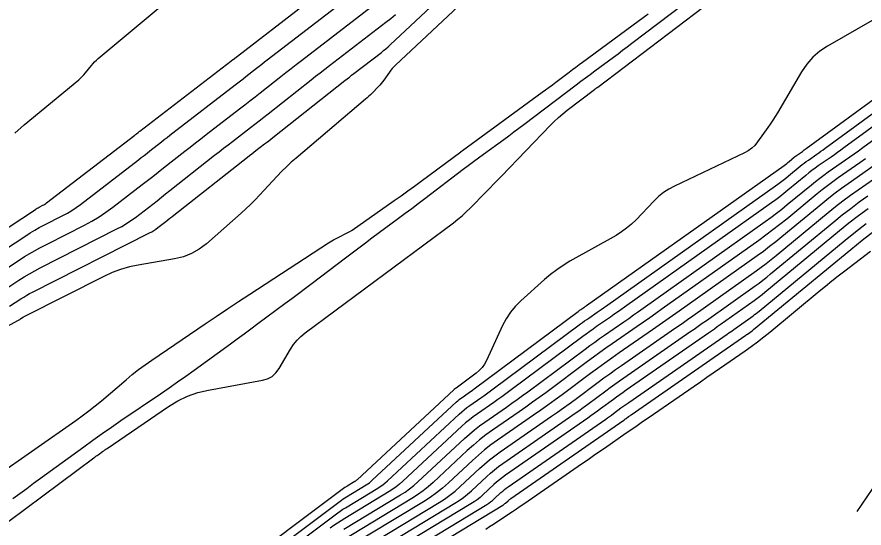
# Model space of a CAD drawing. Extents: x 1768942 to 1774819, y 723037 to 732099.
# Drawn here: x 1770698.5 to 1770796.8, y 726677.5 to 726736.8 of the extents above; entities that cross this region are included whole.
import ezdxf

# ---------------------------------------------------------------- set-up
doc = ezdxf.new("R2010")
doc.units = 0
doc.layers.add('R_Contours', color=7, linetype='Continuous')

msp = doc.modelspace()

# ---------------------------------------------------------------- linework, layer by layer
at = {"layer": 'R_Contours'}
for points in [[(1770692.182, 726706.606), (1770699.513, 726711.418), (1770700.029, 726711.746), (1770700.554, 726712.06), (1770701.087, 726712.359), (1770701.628, 726712.642), (1770703.812, 726713.748), (1770704.35, 726714.037), (1770704.873, 726714.349), (1770705.381, 726714.686), (1770705.873, 726715.047), (1770712.592, 726720.218), (1770712.927, 726720.477), (1770713.261, 726720.736), (1770713.595, 726720.997), (1770713.927, 726721.259), (1770715.257, 726722.307), (1770715.589, 726722.568), (1770715.923, 726722.829), (1770716.257, 726723.089), (1770716.592, 726723.347), (1770723.825, 726728.911), (1770724.137, 726729.152), (1770724.448, 726729.393), (1770724.758, 726729.635), (1770725.067, 726729.878), (1770726.303, 726730.853), (1770726.612, 726731.096), (1770726.923, 726731.339), (1770727.233, 726731.58), (1770727.545, 726731.82), (1770743.982, 726744.459)], [(1770811.466, 726744.33), (1770792.544, 726733.421), (1770791.646, 726732.825), (1770790.847, 726732.131), (1770790.145, 726731.338), (1770789.542, 726730.445), (1770786.734, 726725.676), (1770786.47, 726725.238), (1770786.197, 726724.806), (1770785.914, 726724.38), (1770785.622, 726723.96), (1770784.436, 726722.293), (1770784.119, 726721.901), (1770783.76, 726721.558), (1770783.36, 726721.265), (1770782.919, 726721.021), (1770774.783, 726717.166), (1770774.128, 726716.818), (1770773.513, 726716.415), (1770772.939, 726715.957), (1770772.404, 726715.444), (1770770.344, 726713.279), (1770769.812, 726712.76), (1770769.246, 726712.284), (1770768.646, 726711.852), (1770768.012, 726711.463), (1770762.674, 726708.455), (1770761.889, 726707.984), (1770761.132, 726707.472), (1770760.405, 726706.919), (1770759.707, 726706.325), (1770756.956, 726703.852), (1770756.319, 726703.22), (1770755.755, 726702.533), (1770755.265, 726701.792), (1770754.848, 726700.996), (1770752.979, 726696.954), (1770752.75, 726696.527), (1770752.473, 726696.138), (1770752.149, 726695.788), (1770751.778, 726695.475), (1770749.458, 726693.75), (1770749.435, 726693.732), (1770749.411, 726693.716), (1770749.388, 726693.699), (1770749.364, 726693.682), (1770749.27, 726693.617), (1770749.246, 726693.6), (1770749.224, 726693.582), (1770749.201, 726693.564), (1770749.18, 726693.545), (1770737.968, 726683.111), (1770737.905, 726683.056), (1770737.84, 726683.004), (1770737.772, 726682.955), (1770737.701, 726682.91), (1770736.834, 726682.384), (1770736.762, 726682.339), (1770736.691, 726682.293), (1770736.621, 726682.244), (1770736.552, 726682.194), (1770709.249, 726661.714)], [(1770697.637, 726703.231), (1770698.957, 726704.097), (1770699.29, 726704.309), (1770699.628, 726704.511), (1770699.971, 726704.704), (1770700.321, 726704.887), (1770713.877, 726711.751), (1770714.134, 726711.889), (1770714.384, 726712.038), (1770714.626, 726712.199), (1770714.861, 726712.371), (1770715.787, 726713.084), (1770716.019, 726713.263), (1770716.249, 726713.442), (1770716.48, 726713.622), (1770716.709, 726713.803), (1770725.255, 726720.543), (1770725.499, 726720.735), (1770725.743, 726720.926), (1770725.988, 726721.116), (1770726.234, 726721.306), (1770727.218, 726722.063), (1770727.464, 726722.252), (1770727.709, 726722.443), (1770727.954, 726722.634), (1770728.198, 726722.826), (1770736.558, 726729.419), (1770736.816, 726729.622), (1770737.076, 726729.824), (1770737.335, 726730.026), (1770737.596, 726730.227), (1770740.783, 726732.677), (1770741.05, 726732.888), (1770741.313, 726733.106), (1770741.57, 726733.33), (1770741.821, 726733.56), (1770751.214, 726742.386)], [(1770753.382, 726741.505), (1770742.434, 726731.219), (1770742.24, 726731.027), (1770742.057, 726730.825), (1770741.885, 726730.615), (1770741.723, 726730.395), (1770741.08, 726729.47), (1770740.929, 726729.263), (1770740.769, 726729.062), (1770740.601, 726728.869), (1770740.424, 726728.684), (1770739.699, 726727.955), (1770739.516, 726727.774), (1770739.329, 726727.598), (1770739.138, 726727.426), (1770738.944, 726727.258), (1770730.88, 726720.429), (1770730.312, 726719.934), (1770729.761, 726719.422), (1770729.226, 726718.893), (1770728.707, 726718.347), (1770726.662, 726716.132), (1770726.144, 726715.585), (1770725.612, 726715.052), (1770725.067, 726714.533), (1770724.508, 726714.028), (1770720.487, 726710.485), (1770719.656, 726709.846), (1770718.762, 726709.34), (1770717.805, 726708.966), (1770716.786, 726708.724), (1770712.582, 726708.019), (1770711.544, 726707.805), (1770710.53, 726707.514), (1770709.542, 726707.147), (1770708.579, 726706.704), (1770699.45, 726702.081), (1770699.381, 726702.045), (1770699.312, 726702.007), (1770699.245, 726701.966), (1770699.179, 726701.924), (1770698.917, 726701.752), (1770698.851, 726701.71), (1770698.784, 726701.669), (1770698.716, 726701.63), (1770698.648, 726701.592), (1770687.189, 726695.391)], [(1770694.524, 726705.825), (1770698.513, 726708.443), (1770699.379, 726708.994), (1770700.259, 726709.52), (1770701.153, 726710.021), (1770702.062, 726710.498), (1770706.326, 726712.657), (1770707.185, 726713.117), (1770708.02, 726713.616), (1770708.83, 726714.154), (1770709.616, 726714.73), (1770713.013, 726717.345), (1770713.635, 726717.825), (1770714.256, 726718.307), (1770714.875, 726718.791), (1770715.493, 726719.276), (1770717.961, 726721.223), (1770718.579, 726721.709), (1770719.198, 726722.193), (1770719.818, 726722.675), (1770720.441, 726723.155), (1770724.333, 726726.149), (1770724.934, 726726.612), (1770725.533, 726727.078), (1770726.132, 726727.546), (1770726.728, 726728.015), (1770729.113, 726729.895), (1770729.71, 726730.365), (1770730.308, 726730.832), (1770730.908, 726731.298), (1770731.509, 726731.761), (1770742.132, 726739.929)], [(1770689.839, 726707.388), (1770700.633, 726714.472), (1770700.739, 726714.539), (1770700.847, 726714.603), (1770700.956, 726714.664), (1770701.067, 726714.723), (1770701.515, 726714.949), (1770701.625, 726715.009), (1770701.732, 726715.073), (1770701.837, 726715.142), (1770701.938, 726715.216), (1770712.171, 726723.092), (1770712.219, 726723.129), (1770712.267, 726723.166), (1770712.315, 726723.203), (1770712.362, 726723.241), (1770712.552, 726723.391), (1770712.6, 726723.428), (1770712.648, 726723.465), (1770712.696, 726723.502), (1770712.743, 726723.539), (1770723.318, 726731.674), (1770723.34, 726731.691), (1770723.362, 726731.708), (1770723.384, 726731.725), (1770723.406, 726731.742), (1770723.493, 726731.811), (1770723.515, 726731.828), (1770723.537, 726731.845), (1770723.559, 726731.862), (1770723.581, 726731.879), (1770732.203, 726738.509)], [(1770775.89, 726738.267), (1770769.859, 726733.702), (1770769.322, 726733.297), (1770768.784, 726732.894), (1770768.245, 726732.492), (1770767.704, 726732.093), (1770765.538, 726730.499), (1770764.998, 726730.099), (1770764.458, 726729.698), (1770763.921, 726729.295), (1770763.384, 726728.889), (1770757.318, 726724.29), (1770756.737, 726723.851), (1770756.153, 726723.416), (1770755.568, 726722.982), (1770754.981, 726722.552), (1770752.629, 726720.836), (1770752.042, 726720.405), (1770751.457, 726719.972), (1770750.874, 726719.536), (1770750.293, 726719.097), (1770745.833, 726715.707), (1770745.07, 726715.129), (1770744.306, 726714.554), (1770743.539, 726713.98), (1770742.771, 726713.409), (1770739.695, 726711.129), (1770738.926, 726710.558), (1770738.16, 726709.985), (1770737.395, 726709.409), (1770736.632, 726708.831), (1770732.745, 726705.877), (1770731.962, 726705.284), (1770731.176, 726704.693), (1770730.389, 726704.104), (1770729.601, 726703.518), (1770726.442, 726701.179), (1770725.651, 726700.595), (1770724.86, 726700.013), (1770724.066, 726699.433), (1770723.271, 726698.855), (1770719.064, 726695.803), (1770718.095, 726695.105), (1770717.121, 726694.415), (1770716.142, 726693.732), (1770715.158, 726693.056), (1770710.569, 726689.929), (1770709.478, 726689.179), (1770708.393, 726688.422), (1770707.314, 726687.656), (1770706.24, 726686.883), (1770701.229, 726683.245), (1770700.429, 726682.662), (1770699.63, 726682.076), (1770698.833, 726681.488), (1770698.038, 726680.898)], [(1770698.242, 726723.336), (1770699.353, 726724.281), (1770705.674, 726729.507), (1770705.884, 726729.69), (1770706.084, 726729.883), (1770706.274, 726730.086), (1770706.453, 726730.3), (1770707.148, 726731.175), (1770707.326, 726731.389), (1770707.515, 726731.593), (1770707.715, 726731.787), (1770707.924, 726731.971), (1770715.345, 726738.176)], [(1770695.763, 726683.324), (1770705.317, 726689.977), (1770706.082, 726690.524), (1770706.833, 726691.089), (1770707.569, 726691.673), (1770708.292, 726692.275), (1770711.153, 726694.72), (1770711.877, 726695.32), (1770712.616, 726695.9), (1770713.371, 726696.46), (1770714.142, 726696.998), (1770720.332, 726701.196), (1770721.626, 726702.068), (1770722.923, 726702.935), (1770724.224, 726703.796), (1770725.529, 726704.651), (1770734.643, 726710.594), (1770734.842, 726710.72), (1770735.044, 726710.84), (1770735.249, 726710.954), (1770735.458, 726711.063), (1770737.128, 726711.904), (1770737.196, 726711.939), (1770737.261, 726711.977), (1770737.326, 726712.017), (1770737.389, 726712.06), (1770742.289, 726715.501), (1770743.072, 726716.055), (1770743.851, 726716.613), (1770744.627, 726717.177), (1770745.399, 726717.745), (1770749.988, 726721.146), (1770750.004, 726721.158), (1770750.021, 726721.171), (1770750.038, 726721.183), (1770750.055, 726721.196), (1770750.121, 726721.247), (1770750.138, 726721.259), (1770750.155, 726721.272), (1770750.171, 726721.284), (1770750.188, 726721.296), (1770759.457, 726728.058), (1770759.849, 726728.346), (1770760.24, 726728.636), (1770760.63, 726728.927), (1770761.018, 726729.22), (1770762.569, 726730.396), (1770762.958, 726730.689), (1770763.347, 726730.981), (1770763.737, 726731.272), (1770764.129, 726731.561), (1770770.573, 726736.304), (1770771.161, 726736.739), (1770771.748, 726737.175)], [(1770697.542, 726678.29), (1770707.416, 726685.645), (1770707.542, 726685.739), (1770707.669, 726685.833), (1770707.796, 726685.926), (1770707.924, 726686.019), (1770708.434, 726686.389), (1770708.562, 726686.481), (1770708.691, 726686.573), (1770708.82, 726686.663), (1770708.95, 726686.752), (1770716.084, 726691.614), (1770717.166, 726692.273), (1770718.298, 726692.809), (1770719.481, 726693.221), (1770720.714, 726693.511), (1770726.979, 726694.648), (1770727.582, 726694.821), (1770728.107, 726695.104), (1770728.555, 726695.499), (1770728.924, 726696.006), (1770730.248, 726698.254), (1770730.603, 726698.794), (1770731.006, 726699.292), (1770731.457, 726699.746), (1770731.957, 726700.157), (1770749.137, 726712.931), (1770749.649, 726713.327), (1770750.145, 726713.743), (1770750.625, 726714.178), (1770751.088, 726714.631), (1770752.907, 726716.484), (1770753.361, 726716.947), (1770753.814, 726717.412), (1770754.266, 726717.878), (1770754.717, 726718.345), (1770760.356, 726724.207), (1770760.83, 726724.681), (1770761.321, 726725.136), (1770761.83, 726725.571), (1770762.356, 726725.986), (1770765.503, 726728.371), (1770765.535, 726728.395), (1770765.566, 726728.419), (1770765.598, 726728.443), (1770765.63, 726728.467), (1770765.759, 726728.561), (1770765.791, 726728.585), (1770765.823, 726728.609), (1770765.855, 726728.633), (1770765.887, 726728.657), (1770778.123, 726737.919)], [(1770696.358, 726704.71), (1770698.735, 726706.27), (1770699.334, 726706.651), (1770699.943, 726707.016), (1770700.562, 726707.362), (1770701.191, 726707.692), (1770710.102, 726712.204), (1770710.66, 726712.503), (1770711.202, 726712.827), (1770711.728, 726713.176), (1770712.239, 726713.551), (1770714.249, 726715.098), (1770714.751, 726715.486), (1770715.252, 726715.875), (1770715.752, 726716.265), (1770716.251, 726716.658), (1770721.44, 726720.75), (1770721.955, 726721.155), (1770722.471, 726721.559), (1770722.988, 726721.961), (1770723.507, 726722.361), (1770725.584, 726723.959), (1770726.103, 726724.359), (1770726.621, 726724.761), (1770727.137, 726725.164), (1770727.652, 726725.569), (1770732.628, 726729.493), (1770733.159, 726729.911), (1770733.692, 726730.328), (1770734.227, 726730.742), (1770734.762, 726731.155), (1770741.318, 726736.196), (1770741.869, 726736.631), (1770742.409, 726737.078)], [(1770711.4, 726662.181), (1770735.988, 726680.625), (1770736.17, 726680.758), (1770736.355, 726680.886), (1770736.543, 726681.01), (1770736.734, 726681.128), (1770739.029, 726682.518), (1770739.215, 726682.638), (1770739.395, 726682.767), (1770739.568, 726682.904), (1770739.734, 726683.051), (1770749.496, 726692.135), (1770749.653, 726692.276), (1770749.815, 726692.412), (1770749.982, 726692.541), (1770750.154, 726692.665), (1770750.85, 726693.148), (1770751.023, 726693.269), (1770751.195, 726693.392), (1770751.367, 726693.516), (1770751.537, 726693.642), (1770763.632, 726702.636), (1770763.711, 726702.694), (1770763.79, 726702.752), (1770763.87, 726702.809), (1770763.95, 726702.865), (1770764.273, 726703.088), (1770764.353, 726703.144), (1770764.433, 726703.2), (1770764.514, 726703.257), (1770764.594, 726703.313), (1770787.522, 726719.584), (1770787.671, 726719.692), (1770787.818, 726719.802), (1770787.962, 726719.915), (1770788.105, 726720.031), (1770788.741, 726720.556), (1770788.849, 726720.643), (1770788.959, 726720.728), (1770789.07, 726720.811), (1770789.183, 726720.891), (1770789.639, 726721.209), (1770789.753, 726721.289), (1770789.866, 726721.369), (1770789.979, 726721.45), (1770790.091, 726721.531), (1770808.139, 726734.706)], [(1770713.551, 726662.648), (1770735.425, 726679.056), (1770735.719, 726679.271), (1770736.019, 726679.479), (1770736.324, 726679.68), (1770736.633, 726679.872), (1770740.356, 726682.127), (1770740.659, 726682.321), (1770740.95, 726682.53), (1770741.231, 726682.753), (1770741.5, 726682.991), (1770749.812, 726690.725), (1770750.105, 726690.989), (1770750.407, 726691.241), (1770750.718, 726691.483), (1770751.038, 726691.713), (1770752.335, 726692.613), (1770752.658, 726692.839), (1770752.98, 726693.068), (1770753.299, 726693.3), (1770753.617, 726693.534), (1770763.899, 726701.181), (1770764.136, 726701.355), (1770764.375, 726701.528), (1770764.614, 726701.699), (1770764.856, 726701.868), (1770765.824, 726702.539), (1770766.065, 726702.707), (1770766.307, 726702.876), (1770766.547, 726703.045), (1770766.788, 726703.215), (1770786.789, 726717.408), (1770787.107, 726717.638), (1770787.42, 726717.874), (1770787.729, 726718.115), (1770788.034, 726718.362), (1770789.393, 726719.484), (1770789.623, 726719.67), (1770789.857, 726719.851), (1770790.095, 726720.028), (1770790.336, 726720.2), (1770791.309, 726720.878), (1770791.551, 726721.048), (1770791.793, 726721.22), (1770792.034, 726721.392), (1770792.274, 726721.566), (1770808.071, 726733.098)], [(1770808.002, 726731.489), (1770794.457, 726721.602), (1770794.09, 726721.335), (1770793.721, 726721.07), (1770793.35, 726720.808), (1770792.979, 726720.547), (1770791.489, 726719.509), (1770791.119, 726719.245), (1770790.755, 726718.975), (1770790.397, 726718.697), (1770790.044, 726718.411), (1770787.963, 726716.694), (1770787.496, 726716.315), (1770787.023, 726715.946), (1770786.543, 726715.585), (1770786.056, 726715.233), (1770768.982, 726703.117), (1770768.581, 726702.833), (1770768.18, 726702.551), (1770767.778, 726702.27), (1770767.375, 726701.989), (1770765.761, 726700.871), (1770765.359, 726700.589), (1770764.959, 726700.305), (1770764.561, 726700.017), (1770764.166, 726699.725), (1770755.696, 726693.426), (1770755.231, 726693.084), (1770754.764, 726692.745), (1770754.293, 726692.41), (1770753.82, 726692.078), (1770751.922, 726690.761), (1770751.454, 726690.424), (1770750.999, 726690.071), (1770750.557, 726689.701), (1770750.128, 726689.316), (1770743.266, 726682.931), (1770742.894, 726682.602), (1770742.506, 726682.293), (1770742.102, 726682.004), (1770741.684, 726681.736), (1770736.533, 726678.616), (1770736.105, 726678.35), (1770735.683, 726678.072), (1770735.269, 726677.785), (1770734.861, 726677.487)], [(1770736.433, 726677.36), (1770743.011, 726681.344), (1770743.546, 726681.687), (1770744.061, 726682.056), (1770744.557, 726682.451), (1770745.033, 726682.871), (1770750.443, 726687.906), (1770751.009, 726688.414), (1770751.591, 726688.9), (1770752.19, 726689.365), (1770752.806, 726689.81), (1770755.306, 726691.544), (1770755.929, 726691.98), (1770756.548, 726692.421), (1770757.164, 726692.867), (1770757.776, 726693.319), (1770764.434, 726698.27), (1770764.987, 726698.678), (1770765.543, 726699.081), (1770766.103, 726699.479), (1770766.666, 726699.873), (1770768.926, 726701.44), (1770769.49, 726701.832), (1770770.053, 726702.226), (1770770.615, 726702.622), (1770771.176, 726703.019), (1770785.323, 726713.057), (1770785.979, 726713.532), (1770786.626, 726714.018), (1770787.263, 726714.516), (1770787.892, 726715.025), (1770790.695, 726717.339), (1770791.17, 726717.724), (1770791.653, 726718.098), (1770792.144, 726718.463), (1770792.642, 726718.817), (1770794.649, 726720.216), (1770795.149, 726720.567), (1770795.648, 726720.921), (1770796.145, 726721.277), (1770796.64, 726721.637), (1770807.934, 726729.881)], [(1770797.989, 726719.554), (1770794.947, 726717.435), (1770794.193, 726716.897), (1770793.45, 726716.345), (1770792.718, 726715.777), (1770791.998, 726715.195), (1770787.259, 726711.282), (1770786.553, 726710.711), (1770785.838, 726710.153), (1770785.113, 726709.608), (1770784.377, 726709.076), (1770775.336, 726702.66), (1770774.569, 726702.117), (1770773.8, 726701.576), (1770773.03, 726701.037), (1770772.258, 726700.501), (1770768.385, 726697.815), (1770767.546, 726697.228), (1770766.711, 726696.634), (1770765.882, 726696.033), (1770765.058, 726695.426), (1770761.771, 726692.981), (1770760.946, 726692.373), (1770760.117, 726691.772), (1770759.283, 726691.178), (1770758.444, 726690.591), (1770754.266, 726687.692), (1770753.506, 726687.144), (1770752.766, 726686.57), (1770752.048, 726685.969), (1770751.35, 726685.343), (1770748.565, 726682.751), (1770747.883, 726682.148), (1770747.172, 726681.582), (1770746.433, 726681.053), (1770745.666, 726680.561), (1770736.232, 726674.848)], [(1770796.948, 726720.327), (1770796.319, 726719.885), (1770793.795, 726718.126), (1770793.168, 726717.68), (1770792.552, 726717.221), (1770791.944, 726716.75), (1770791.346, 726716.267), (1770787.821, 726713.357), (1770787.031, 726712.716), (1770786.228, 726712.09), (1770785.415, 726711.479), (1770784.59, 726710.882), (1770773.37, 726702.92), (1770772.649, 726702.41), (1770771.926, 726701.901), (1770771.202, 726701.395), (1770770.476, 726700.89), (1770767.572, 726698.876), (1770766.847, 726698.37), (1770766.128, 726697.857), (1770765.412, 726697.339), (1770764.701, 726696.814), (1770759.855, 726693.211), (1770759.096, 726692.651), (1770758.332, 726692.097), (1770757.564, 726691.55), (1770756.791, 726691.009), (1770753.691, 726688.858), (1770752.926, 726688.307), (1770752.183, 726687.73), (1770751.46, 726687.126), (1770750.759, 726686.497), (1770746.799, 726682.811), (1770746.22, 726682.299), (1770745.617, 726681.819), (1770744.99, 726681.37), (1770744.339, 726680.953), (1770736.333, 726676.104)], [(1770736.132, 726673.592), (1770747.473, 726680.46), (1770748.121, 726680.876), (1770748.745, 726681.322), (1770749.345, 726681.8), (1770749.921, 726682.31), (1770752.179, 726684.411), (1770752.752, 726684.925), (1770753.342, 726685.419), (1770753.95, 726685.89), (1770754.575, 726686.341), (1770760.538, 726690.479), (1770761.223, 726690.959), (1770761.905, 726691.444), (1770762.582, 726691.935), (1770763.256, 726692.431), (1770765.941, 726694.428), (1770766.614, 726694.925), (1770767.292, 726695.416), (1770767.973, 726695.901), (1770768.659, 726696.38), (1770774.422, 726700.376), (1770775.049, 726700.812), (1770775.674, 726701.249), (1770776.298, 726701.689), (1770776.921, 726702.129), (1770784.263, 726707.339), (1770784.86, 726707.771), (1770785.449, 726708.214), (1770786.03, 726708.667), (1770786.603, 726709.131), (1770792.649, 726714.122), (1770793.492, 726714.804), (1770794.348, 726715.468), (1770795.217, 726716.114), (1770796.1, 726716.743), (1770799.659, 726719.223)], [(1770736.032, 726672.336), (1770749.323, 726680.386), (1770749.83, 726680.711), (1770750.319, 726681.06), (1770750.789, 726681.435), (1770751.24, 726681.833), (1770753.008, 726683.478), (1770753.456, 726683.881), (1770753.919, 726684.267), (1770754.394, 726684.637), (1770754.883, 726684.989), (1770762.632, 726690.366), (1770763.164, 726690.739), (1770763.692, 726691.115), (1770764.218, 726691.496), (1770764.741, 726691.882), (1770766.824, 726693.431), (1770767.347, 726693.816), (1770767.873, 726694.197), (1770768.401, 726694.574), (1770768.933, 726694.946), (1770776.586, 726700.252), (1770777.068, 726700.587), (1770777.549, 726700.923), (1770778.028, 726701.26), (1770778.507, 726701.599), (1770784.149, 726705.603), (1770784.608, 726705.935), (1770785.06, 726706.275), (1770785.507, 726706.623), (1770785.947, 726706.98), (1770793.3, 726713.05), (1770794.265, 726713.831), (1770795.246, 726714.591), (1770796.242, 726715.332), (1770797.253, 726716.052)], [(1770797.267, 726714.549), (1770796.144, 726713.715), (1770795.039, 726712.858), (1770793.951, 726711.978), (1770785.291, 726704.828), (1770784.983, 726704.579), (1770784.671, 726704.336), (1770784.355, 726704.098), (1770784.035, 726703.866), (1770780.093, 726701.069), (1770779.758, 726700.832), (1770779.423, 726700.597), (1770779.087, 726700.362), (1770778.751, 726700.128), (1770769.208, 726693.511), (1770768.829, 726693.246), (1770768.453, 726692.979), (1770768.079, 726692.708), (1770767.708, 726692.434), (1770766.226, 726691.332), (1770765.854, 726691.058), (1770765.48, 726690.787), (1770765.104, 726690.519), (1770764.726, 726690.254), (1770755.192, 726683.638), (1770754.839, 726683.383), (1770754.495, 726683.116), (1770754.161, 726682.837), (1770753.836, 726682.546), (1770752.559, 726681.357), (1770752.232, 726681.069), (1770751.893, 726680.798), (1770751.54, 726680.546), (1770751.173, 726680.311), (1770735.203, 726670.639)], [(1770734.221, 726668.849), (1770753.024, 726680.236), (1770753.249, 726680.381), (1770753.467, 726680.536), (1770753.676, 726680.703), (1770753.877, 726680.881), (1770754.665, 726681.614), (1770754.865, 726681.793), (1770755.071, 726681.965), (1770755.283, 726682.13), (1770755.501, 726682.287), (1770766.82, 726690.142), (1770767.044, 726690.299), (1770767.268, 726690.458), (1770767.49, 726690.619), (1770767.711, 726690.782), (1770768.591, 726691.437), (1770768.812, 726691.599), (1770769.034, 726691.76), (1770769.257, 726691.919), (1770769.482, 726692.076), (1770780.915, 726700.003), (1770781.106, 726700.137), (1770781.297, 726700.27), (1770781.488, 726700.404), (1770781.678, 726700.539), (1770783.92, 726702.13), (1770784.103, 726702.262), (1770784.283, 726702.397), (1770784.46, 726702.535), (1770784.635, 726702.677), (1770794.603, 726710.906), (1770795.813, 726711.885), (1770797.042, 726712.838)], [(1770733.24, 726667.059), (1770754.874, 726680.161), (1770754.959, 726680.216), (1770755.041, 726680.275), (1770755.12, 726680.338), (1770755.196, 726680.405), (1770755.494, 726680.682), (1770755.569, 726680.749), (1770755.647, 726680.814), (1770755.727, 726680.876), (1770755.809, 726680.936), (1770768.914, 726690.03), (1770768.985, 726690.079), (1770769.056, 726690.13), (1770769.126, 726690.181), (1770769.196, 726690.232), (1770769.474, 726690.439), (1770769.544, 726690.491), (1770769.614, 726690.542), (1770769.685, 726690.592), (1770769.756, 726690.642), (1770783.079, 726699.879), (1770783.125, 726699.911), (1770783.172, 726699.944), (1770783.218, 726699.976), (1770783.264, 726700.009), (1770783.806, 726700.393), (1770783.85, 726700.425), (1770783.894, 726700.458), (1770783.937, 726700.492), (1770783.979, 726700.526), (1770795.254, 726709.834), (1770796.587, 726710.911), (1770797.941, 726711.961)], [(1770797.554, 726709.588), (1770794.547, 726707.298), (1770793.799, 726706.722), (1770793.056, 726706.138), (1770792.319, 726705.547), (1770791.588, 726704.949), (1770785.847, 726700.199), (1770785.149, 726699.633), (1770784.438, 726699.083), (1770783.716, 726698.548), (1770782.983, 726698.028), (1770780.025, 726695.98), (1770779.286, 726695.468), (1770778.546, 726694.956), (1770777.806, 726694.444), (1770777.066, 726693.933), (1770771.732, 726690.249), (1770771.099, 726689.811), (1770770.466, 726689.373), (1770769.833, 726688.935), (1770769.2, 726688.497), (1770766.669, 726686.744), (1770766.036, 726686.306), (1770765.403, 726685.868), (1770764.77, 726685.43), (1770764.136, 726684.992), (1770757.333, 726680.294), (1770756.893, 726679.992), (1770756.452, 726679.693), (1770756.009, 726679.395), (1770755.565, 726679.1), (1770753.785, 726677.923), (1770753.339, 726677.631), (1770752.89, 726677.343)], [(1770796.011, 726679.442), (1770798.302, 726682.824)]]:
    msp.add_lwpolyline(points, dxfattribs=at)

doc.saveas('drawing.dxf')
